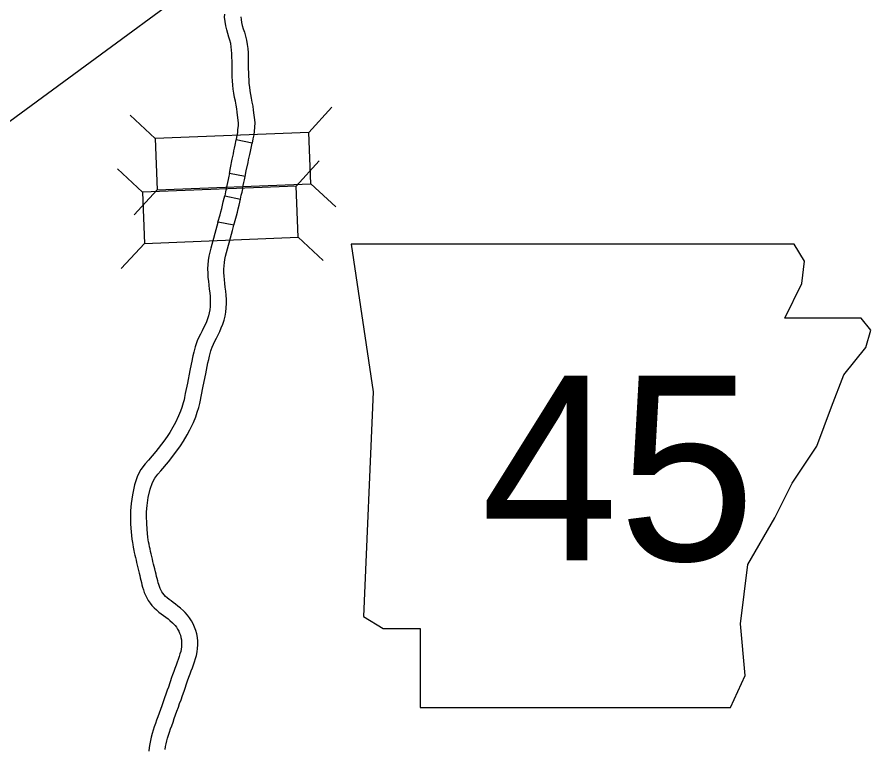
# Model space of a CAD drawing. Extents: x 77230 to 630905, y 790554 to 1662844.
# Drawn here: x 333871 to 347064, y 1521986 to 1533269 of the extents above; entities that cross this region are included whole.
import ezdxf

# ---------------------------------------------------------------- set-up
doc = ezdxf.new("R2010")
doc.units = 0
for name, color, linetype in [('Level 10', 7, 'Continuous'), ('Level 19', 7, 'Continuous'), ('Level 24', 7, 'Continuous'), ('Level 41', 7, 'Continuous')]:
    doc.layers.add(name, color=color, linetype=linetype)

msp = doc.modelspace()

# ---------------------------------------------------------------- linework, layer by layer
at = {"layer": 'Level 10'}
for points in [[(337503, 1531322), (337258, 1531373), (337261, 1531385), (337271, 1531439), (337281, 1531485), (337284, 1531535), (337291, 1531588), (337293, 1531632), (337273, 1531800), (337265, 1531854), (337255, 1531911), (337244, 1531970), (337233, 1532030), (337222, 1532092), (337212, 1532156), (337205, 1532220), (337200, 1532284), (337197, 1532347), (337195, 1532408), (337194, 1532469), (337194, 1532529), (337193, 1532589), (337192, 1532648), (337190, 1532705), (337186, 1532760), (337181, 1532812), (337172, 1532862), (337160, 1532911), (337145, 1532961), (337128, 1533014), (337110, 1533072), (337095, 1533134), (337084, 1533199), (337078, 1533266), (337079, 1533313)], [(337329, 1533274), (337332, 1533230), (337340, 1533185), (337351, 1533138), (337366, 1533089), (337384, 1533035), (337402, 1532976), (337417, 1532913), (337428, 1532848), (337436, 1532783), (337440, 1532718), (337442, 1532654), (337443, 1532593), (337444, 1532532), (337444, 1532472), (337445, 1532414), (337447, 1532356), (337450, 1532300), (337454, 1532244), (337460, 1532188), (337469, 1532132), (337479, 1532075), (337490, 1532016), (337501, 1531955), (337512, 1531894), (337521, 1531833), (337544, 1531641), (337541, 1531567), (337533, 1531509), (337529, 1531450), (337516, 1531390), (337503, 1531322)], [(337195, 1531074), (337204, 1531117), (337213, 1531160), (337222, 1531203), (337231, 1531245), (337241, 1531290), (337258, 1531373)], [(337440, 1531023), (337448, 1531065), (337457, 1531108), (337466, 1531150), (337476, 1531193), (337503, 1531322)], [(337152, 1530856), (337168, 1530944), (337195, 1531074)], [(337397, 1530806), (337413, 1530893), (337440, 1531023)], [(337079, 1530512), (337323, 1530457), (337336, 1530518), (337347, 1530568), (337358, 1530618), (337367, 1530668), (337376, 1530714), (337385, 1530758), (337397, 1530806), (337152, 1530856)], [(337152, 1530856), (337141, 1530812), (337131, 1530763), (337122, 1530716), (337113, 1530668), (337103, 1530620), (337092, 1530572), (337079, 1530512)], [(336975, 1530105), (337008, 1530214), (337020, 1530260), (337033, 1530313), (337045, 1530366), (337058, 1530419), (337070, 1530471), (337079, 1530512)], [(337220, 1530056), (337262, 1530199), (337276, 1530255), (337289, 1530309), (337301, 1530363), (337323, 1530457)], [(337221, 1530054), (336976, 1530105), (336974, 1530098), (336958, 1530041), (336943, 1529984), (336928, 1529927), (336907, 1529851), (336897, 1529815), (336882, 1529757), (336866, 1529700), (336850, 1529639), (336836, 1529576), (336825, 1529510), (336816, 1529381), (336817, 1529314), (336821, 1529251), (336827, 1529190), (336834, 1529130), (336841, 1529070), (336848, 1529011), (336854, 1528955), (336857, 1528902), (336857, 1528850), (336855, 1528800), (336849, 1528751), (336841, 1528704), (336828, 1528656), (336814, 1528610), (336796, 1528564), (336776, 1528519), (336754, 1528473), (336730, 1528425), (336705, 1528376), (336680, 1528325), (336654, 1528270), (336632, 1528210), (336624, 1528180), (336602, 1528095), (336589, 1528040), (336577, 1527986)], [(336821, 1527930), (336833, 1527983), (336845, 1528035), (336866, 1528117), (336870, 1528133), (336885, 1528174), (336905, 1528217), (336928, 1528264), (336953, 1528312), (336978, 1528362), (337003, 1528414), (337027, 1528469), (337050, 1528527), (337069, 1528588), (337085, 1528650), (337097, 1528715), (337104, 1528780), (337107, 1528846), (337107, 1528911), (337103, 1528975), (337097, 1529038), (337089, 1529100), (337082, 1529158), (337076, 1529216), (337071, 1529271), (337067, 1529324), (337066, 1529375), (337074, 1529480), (337082, 1529528), (337093, 1529580), (337107, 1529634), (337123, 1529691), (337139, 1529749), (337149, 1529785), (337169, 1529863), (337184, 1529919), (337199, 1529975), (337221, 1530054)], [(336576, 1527983), (336541, 1527811), (336502, 1527619), (336470, 1527460), (336458, 1527397), (336452, 1527359), (336439, 1527314), (336417, 1527244), (336398, 1527184), (336368, 1527113), (336318, 1527012), (336279, 1526936), (336232, 1526853), (336191, 1526794), (336139, 1526721), (336017, 1526561), (335904, 1526430), (335849, 1526371), (335786, 1526283), (335733, 1526186), (335686, 1526048), (335653, 1525895), (335634, 1525759), (335623, 1525645), (335623, 1525555), (335625, 1525442), (335634, 1525321)], [(335882, 1525358), (335875, 1525454), (335873, 1525558), (335873, 1525632), (335882, 1525729), (335899, 1525851), (335927, 1525981), (335963, 1526085), (335998, 1526149), (336044, 1526213), (336091, 1526264), (336211, 1526404), (336340, 1526572), (336396, 1526650), (336444, 1526720), (336499, 1526817), (336542, 1526899), (336595, 1527010), (336632, 1527098), (336655, 1527167), (336678, 1527241), (336696, 1527305), (336704, 1527354), (336715, 1527412), (336747, 1527569), (336786, 1527761), (336821, 1527933)], [(335634, 1525321), (335643, 1525209), (335653, 1525156), (335658, 1525124), (335665, 1525086), (335674, 1525034), (335683, 1525001), (335691, 1524964), (335701, 1524924), (335710, 1524885), (335718, 1524847), (335728, 1524806), (335738, 1524765), (335747, 1524726), (335758, 1524684), (335768, 1524646), (335775, 1524613), (335784, 1524576), (335793, 1524540), (335801, 1524506), (335811, 1524466), (335823, 1524428), (335837, 1524387), (335855, 1524346), (335875, 1524304), (335897, 1524262), (335927, 1524221), (335956, 1524184), (335990, 1524149), (336026, 1524115), (336063, 1524084), (336099, 1524056), (336135, 1524030), (336169, 1524003), (336205, 1523977), (336233, 1523954), (336272, 1523919), (336289, 1523902), (336312, 1523876), (336334, 1523848), (336352, 1523819), (336369, 1523789), (336383, 1523758), (336394, 1523725), (336403, 1523691), (336410, 1523655), (336413, 1523619), (336414, 1523583), (336412, 1523547), (336407, 1523512), (336399, 1523476), (336388, 1523437), (336375, 1523396), (336361, 1523353), (336345, 1523308), (336328, 1523262), (336310, 1523214), (336291, 1523163), (336274, 1523114), (336255, 1523071), (336210, 1522926), (336192, 1522876), (336171, 1522817), (336148, 1522758), (336127, 1522695), (336106, 1522637), (336086, 1522579), (336065, 1522522), (336045, 1522467), (336026, 1522413), (336008, 1522361), (335990, 1522309), (335973, 1522258), (335957, 1522206), (335943, 1522154), (335931, 1522102), (335920, 1522048), (335912, 1521993), (335906, 1521937)], [(336160, 1521960), (336167, 1522005), (336175, 1522049), (336186, 1522093), (336198, 1522137), (336211, 1522182), (336227, 1522229), (336244, 1522278), (336262, 1522329), (336281, 1522383), (336301, 1522438), (336321, 1522495), (336342, 1522553), (336363, 1522613), (336383, 1522671), (336406, 1522730), (336428, 1522793), (336454, 1522864), (336507, 1523022), (336526, 1523078), (336545, 1523127), (336563, 1523176), (336580, 1523224), (336597, 1523270), (336613, 1523317), (336628, 1523365), (336642, 1523415), (336654, 1523468), (336661, 1523523), (336664, 1523578), (336663, 1523634), (336658, 1523690), (336648, 1523745), (336634, 1523798), (336615, 1523850), (336593, 1523900), (336567, 1523947), (336538, 1523993), (336505, 1524035), (336470, 1524075), (336444, 1524101), (336396, 1524144), (336357, 1524176), (336319, 1524203), (336285, 1524229), (336251, 1524255), (336220, 1524279), (336191, 1524303), (336167, 1524325), (336145, 1524349), (336125, 1524373), (336110, 1524395), (336098, 1524417), (336082, 1524449), (336071, 1524477), (336060, 1524507), (336052, 1524534), (336044, 1524565), (336036, 1524599), (336027, 1524634), (336019, 1524668), (336011, 1524705), (336000, 1524748), (335990, 1524786), (335981, 1524825), (335971, 1524865), (335962, 1524901), (335954, 1524940), (335944, 1524981), (335935, 1525020), (335926, 1525061), (335918, 1525089), (335911, 1525131), (335904, 1525167), (335899, 1525198), (335891, 1525241), (335882, 1525358)]]:
    msp.add_lwpolyline(points, dxfattribs=at)
at = {"layer": 'Level 19'}
for p, q in [((338379, 1531489), (338737, 1531876)), ((336005, 1531395), (335617, 1531753)), ((338183, 1530661), (338541, 1531048)), ((335809, 1530567), (335421, 1530925)), ((338410, 1530697), (338798, 1530339)), ((336036, 1530603), (335678, 1530215)), ((335840, 1529775), (335482, 1529388)), ((338214, 1529869), (338602, 1529511))]:
    msp.add_line(p, q, dxfattribs=at)
for points in [[(336036, 1530603), (338410, 1530697), (338379, 1531489), (336005, 1531395)], [(335840, 1529775), (338214, 1529869), (338183, 1530661), (335809, 1530567)]]:
    msp.add_lwpolyline(points, close=True, dxfattribs=at)
at = {"layer": 'Level 24'}
msp.add_lwpolyline([(339033, 1529765), (339375, 1527481), (339223, 1524017), (339528, 1523827), (340099, 1523827), (340099, 1522609), (344895, 1522609), (345123, 1523104), (345047, 1523903), (345161, 1524817), (345580, 1525540), (345846, 1526073), (346227, 1526644), (346455, 1527253), (346646, 1527748), (346988, 1528167), (347064, 1528433), (346912, 1528623), (345732, 1528623), (345999, 1529156), (346037, 1529499), (345879, 1529762)], close=True, dxfattribs=at)
at = {"layer": 'Level 41'}
msp.add_lwpolyline([(341446, 1542356), (307906, 1512690), (336902, 1533972)], dxfattribs=at)

# ---------------------------------------------------------------- texts
at = {"layer": 'Level 24'}
msp.add_text('45', height=2851.2, dxfattribs=at).set_placement((341041, 1524880))

doc.saveas('drawing.dxf')
